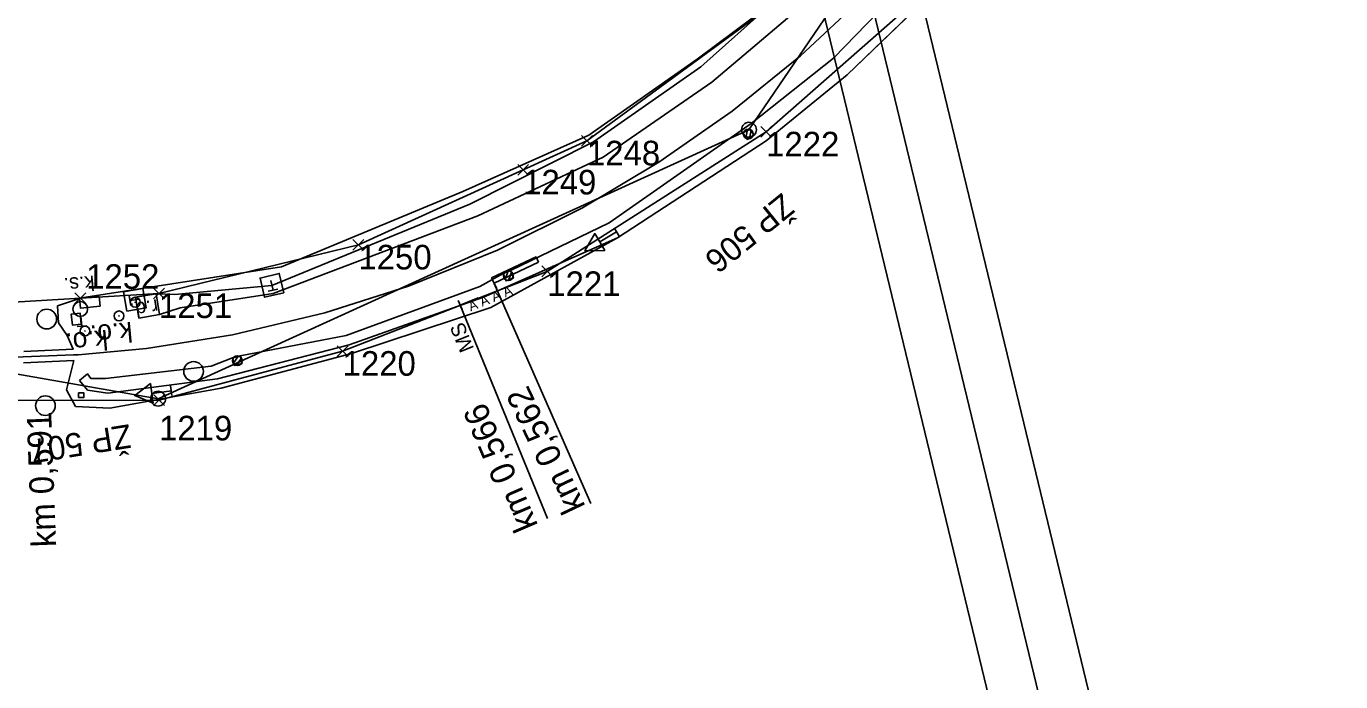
# Model space of a CAD drawing. Extents: x -738085 to -734426, y -1122197 to -1119748.
# Drawn here: x -734575.8 to -734442.3, y -1120258.1 to -1120191.5 of the extents above; entities that cross this region are included whole.
import ezdxf

# ---------------------------------------------------------------- set-up
doc = ezdxf.new("R2010")
doc.units = 0
for name, color, linetype in [('SŽDC', 7, 'Continuous'), ('Vrstva 1', 7, 'Continuous'), ('Vrstva 11', 7, 'Continuous'), ('Vrstva 12', 7, 'Continuous'), ('Vrstva 17', 7, 'Continuous'), ('Vrstva 23', 7, 'Continuous'), ('Vrstva 27', 7, 'Continuous'), ('Vrstva 33', 7, 'Continuous'), ('Vrstva 36', 7, 'Continuous'), ('Vrstva 4', 7, 'Continuous'), ('Vrstva 41', 7, 'Continuous'), ('Vrstva 43', 7, 'Continuous'), ('Vrstva 49', 7, 'Continuous'), ('Vrstva 51', 7, 'Continuous'), ('Vrstva 6', 7, 'Continuous'), ('Vrstva 60', 7, 'Continuous'), ('Vrstva 63', 7, 'Continuous'), ('Vrstva 9', 7, 'Continuous')]:
    doc.layers.add(name, color=color, linetype=linetype)

msp = doc.modelspace()

# ---------------------------------------------------------------- linework, layer by layer
at = {"layer": 'SŽDC'}
for p, q in [((-734484.08, -1120187.66), (-734500.69, -1120202.26)), ((-734518.89, -1120203.17), (-734499.33, -1120188.83)), ((-734500.69, -1120202.26), (-734522.92, -1120216.44)), ((-734525.37, -1120206.12), (-734518.89, -1120203.17)), ((-734542.11, -1120213.74), (-734525.37, -1120206.12)), ((-734562.37, -1120218.68), (-734542.11, -1120213.74)), ((-734522.92, -1120216.44), (-734543.71, -1120224.54)), ((-734570.35, -1120219.16), (-734562.37, -1120218.68)), ((-734585.49, -1120220.06), (-734570.35, -1120219.16)), ((-734543.71, -1120224.54), (-734562.36, -1120229.51)), ((-734562.36, -1120229.51), (-734589.59, -1120229.56))]:
    msp.add_line(p, q, dxfattribs=at)
at = {"layer": 'Vrstva 1'}
for points in [[(-734534.27, -1119984.39), (-735554.91, -1120230.88), (-735485.2, -1120519.57), (-734464.55, -1120273.08)], [(-734470.58, -1120269.4), (-735481.51, -1120513.53), (-735548.88, -1120234.56), (-734537.95, -1119990.43)], [(-734541.63, -1119996.45), (-735348.44, -1120191.3), (-735283.42, -1120460.56), (-734476.61, -1120265.71)]]:
    msp.add_lwpolyline(points, close=True, dxfattribs=at)
msp.add_lwpolyline([(-734455.62, -1120118.65), (-734457.52, -1120128.68), (-734458.98, -1120134.34), (-734461.74, -1120142.87), (-734465.37, -1120151.8), (-734469.15, -1120159.42), (-734473.78, -1120167.32), (-734478.71, -1120174.52), (-734484.35, -1120181.61), (-734490.79, -1120188.56), (-734497.21, -1120194.54), (-734504.15, -1120200.17), (-734511.58, -1120205.34), (-734519.33, -1120209.98), (-734527.98, -1120214.28), (-734537.01, -1120217.94), (-734545.52, -1120220.65), (-734554.88, -1120222.87), (-734563.63, -1120224.26), (-734570.58, -1120224.9), (-734571.05, -1120224.92), (-734578.72, -1120225.21)], dxfattribs=at)
msp.add_lwpolyline([(-734455.62, -1120118.65), (-734457.52, -1120128.68), (-734458.98, -1120134.34), (-734461.74, -1120142.87), (-734465.37, -1120151.8), (-734469.15, -1120159.42), (-734473.78, -1120167.32), (-734478.71, -1120174.52), (-734484.35, -1120181.61), (-734490.79, -1120188.56), (-734497.21, -1120194.54), (-734504.15, -1120200.17), (-734511.58, -1120205.34), (-734519.33, -1120209.98), (-734527.98, -1120214.28), (-734537.01, -1120217.94), (-734545.52, -1120220.65), (-734554.88, -1120222.87), (-734563.63, -1120224.26), (-734570.58, -1120224.9), (-734571.05, -1120224.92), (-734578.72, -1120225.21)], dxfattribs=at)
at = {"layer": 'Vrstva 11'}
for p, q in [((-734502.58, -1120201.99), (-734502.75, -1120202.9)), ((-734502.22, -1120202.06), (-734502.38, -1120202.96)), ((-734526.89, -1120216.38), (-734527.2, -1120217.25)), ((-734526.54, -1120216.51), (-734526.85, -1120217.37)), ((-734554.28, -1120225.02), (-734554.83, -1120225.78)), ((-734553.98, -1120225.25), (-734554.52, -1120225.99))]:
    msp.add_line(p, q, dxfattribs=at)
for centre in [(-734502.49, -1120202.48), (-734526.88, -1120216.88), (-734554.41, -1120225.51)]:
    msp.add_circle(centre, 0.5, dxfattribs=at)
at = {"layer": 'Vrstva 12'}
for p, q in [((-734554.89, -1120225.21), (-734554.71, -1120225.99)), ((-734554.11, -1120225.02), (-734553.93, -1120225.8))]:
    msp.add_line(p, q, dxfattribs=at)
for points in [[(-734503.05, -1120202.38), (-734502.39, -1120201.92), (-734501.93, -1120202.58), (-734502.59, -1120203.03), (-734503.05, -1120202.38)], [(-734527.4, -1120216.65), (-734526.66, -1120216.35), (-734526.36, -1120217.1), (-734527.1, -1120217.4), (-734527.4, -1120216.65)], [(-734570.27, -1120221.8), (-734571.16, -1120221.89), (-734571.27, -1120220.77), (-734570.37, -1120220.69), (-734570.27, -1120221.8)], [(-734554.89, -1120225.21), (-734554.11, -1120225.02), (-734553.93, -1120225.8), (-734554.71, -1120225.99), (-734554.89, -1120225.21)], [(-734554.89, -1120225.21), (-734554.89, -1120225.21), (-734554.11, -1120225.02), (-734554.11, -1120225.02)], [(-734554.71, -1120225.99), (-734554.71, -1120225.99), (-734553.93, -1120225.8), (-734553.93, -1120225.8)], [(-734570.54, -1120229.24), (-734570.54, -1120228.79), (-734569.99, -1120228.79), (-734569.99, -1120229.24), (-734570.54, -1120229.24)]]:
    msp.add_lwpolyline(points, dxfattribs=at)
at = {"layer": 'Vrstva 17'}
msp.add_lwpolyline([(-734461.65, -1120124.7), (-734463.79, -1120133.33), (-734466.33, -1120141.9), (-734473.74, -1120156.78), (-734483.33, -1120170.85), (-734489.53, -1120178), (-734493.66, -1120182.63), (-734500.12, -1120189.21), (-734507.69, -1120194.89), (-734518.69, -1120202.6), (-734531.51, -1120208.31), (-734549.91, -1120215.98), (-734570.25, -1120219.14)], dxfattribs=at)
at = {"layer": 'Vrstva 23'}
msp.add_lwpolyline([(-734564.76, -1120219.07), (-734562.65, -1120218.71), (-734562.3, -1120220.82), (-734564.41, -1120221.18), (-734564.76, -1120219.07)], dxfattribs=at)
at = {"layer": 'Vrstva 27'}
for p, q in [((-734564.77, -1120219.62), (-734564.79, -1120219.52)), ((-734566.37, -1120220.95), (-734566.47, -1120220.96)), ((-734569.83, -1120222.49), (-734569.93, -1120222.5))]:
    msp.add_line(p, q, dxfattribs=at)
for centre in [(-734564.78, -1120219.57), (-734566.42, -1120220.96), (-734569.88, -1120222.5)]:
    msp.add_circle(centre, 0.5, dxfattribs=at)
at = {"layer": 'Vrstva 33'}
for p, q in [((-734550.78, -1120218.34), (-734551.01, -1120217.37)), ((-734565.23, -1120219.9), (-734565.4, -1120218.92)), ((-734550.29, -1120218.23), (-734551.27, -1120218.46)), ((-734565.32, -1120219.41), (-734564.33, -1120219.25))]:
    msp.add_line(p, q, dxfattribs=at)
for points in [[(-734549.69, -1120218.6), (-734551.64, -1120219.06), (-734552.1, -1120217.11), (-734550.15, -1120216.65), (-734549.69, -1120218.6)], [(-734565.64, -1120220.48), (-734565.97, -1120218.51), (-734564, -1120218.18), (-734563.67, -1120220.15), (-734565.64, -1120220.48)]]:
    msp.add_lwpolyline(points, dxfattribs=at)
at = {"layer": 'Vrstva 36'}
msp.add_lwpolyline([(-734568.44, -1120218.98), (-734568.35, -1120219.97), (-734570.34, -1120220.16), (-734570.43, -1120219.16), (-734568.44, -1120218.98)], dxfattribs=at)
at = {"layer": 'Vrstva 4'}
msp.add_lwpolyline([(-734581.84, -1120225.14), (-734578.72, -1120225.21), (-734571.05, -1120224.92)], dxfattribs=at)
at = {"layer": 'Vrstva 41'}
for p, q in [((-734570.2, -1120222.01), (-734570.29, -1120221)), ((-734569.7, -1120221.96), (-734570.69, -1120222.05))]:
    msp.add_line(p, q, dxfattribs=at)
msp.add_circle((-734570.36, -1120220.26), 0.75, dxfattribs=at)
at = {"layer": 'Vrstva 43'}
for centre in [(-734573.77, -1120221.28), (-734558.85, -1120226.6), (-734573.9, -1120230.08)]:
    msp.add_circle(centre, 1, dxfattribs=at)
at = {"layer": 'Vrstva 49'}
for p, q in [((-734492.47, -1120196.46), (-734481.49, -1120185.89)), ((-734507.32, -1120195.64), (-734500.12, -1120189.21)), ((-734518.22, -1120203.27), (-734507.32, -1120195.64)), ((-734500.67, -1120203.19), (-734492.47, -1120196.46)), ((-734530.78, -1120209.61), (-734518.22, -1120203.27)), ((-734515.77, -1120213.04), (-734500.67, -1120203.19)), ((-734550.9, -1120217.86), (-734530.78, -1120209.61)), ((-734529.39, -1120219.05), (-734515.77, -1120213.04)), ((-734562.65, -1120218.71), (-734562.3, -1120220.82)), ((-734562.65, -1120218.71), (-734560.74, -1120218.79)), ((-734560.74, -1120218.79), (-734550.9, -1120217.86)), ((-734543.03, -1120223.9), (-734529.39, -1120219.05)), ((-734560.23, -1120220.14), (-734562.3, -1120220.82)), ((-734556.42, -1120227.36), (-734543.03, -1120223.9)), ((-734570.45, -1120227.52), (-734569.62, -1120228.5)), ((-734567.56, -1120228.81), (-734556.42, -1120227.36)), ((-734569.62, -1120228.5), (-734567.56, -1120228.81))]:
    msp.add_line(p, q, dxfattribs=at)
for points in [[(-734461.65, -1120124.7), (-734460.29, -1120125.79), (-734462.34, -1120133.82), (-734465.37, -1120142.72), (-734472.23, -1120157.69), (-734478.98, -1120168.43), (-734487.62, -1120179.59), (-734495.67, -1120188.27), (-734506.2, -1120197.22), (-734517.25, -1120204.82), (-734529.96, -1120210.78), (-734550.75, -1120218.68), (-734560.23, -1120220.14)], [(-734527.4, -1120216.65), (-734526.66, -1120216.35), (-734516.62, -1120211.49), (-734502.2, -1120201.41), (-734493.84, -1120194.77), (-734483.68, -1120184.27), (-734473.97, -1120171.74), (-734467.53, -1120160.41), (-734462.47, -1120151.13), (-734457.63, -1120136.7), (-734456.59, -1120139.6)], [(-734570.45, -1120227.52), (-734569.63, -1120226.86), (-734569.3, -1120227.31), (-734567.79, -1120227.33), (-734557.06, -1120226.08), (-734554.89, -1120225.21), (-734554.11, -1120225.02), (-734543.36, -1120222.96), (-734529.77, -1120217.96), (-734527.4, -1120216.65)]]:
    msp.add_lwpolyline(points, dxfattribs=at)
at = {"layer": 'Vrstva 51'}
for p, q in [((-734515.62, -1120212.86), (-734516.13, -1120212)), ((-734572.66, -1120219.94), (-734570.25, -1120219.14)), ((-734571, -1120225.49), (-734576.14, -1120225.73)), ((-734561.05, -1120229.06), (-734561.18, -1120228.07))]:
    msp.add_line(p, q, dxfattribs=at)
for points in [[(-734464.07, -1120096.47), (-734444.74, -1120100.69), (-734442.54, -1120102.22), (-734442.32, -1120106.26), (-734443.79, -1120114.46), (-734445.86, -1120120.17), (-734447.03, -1120125.55), (-734448.07, -1120130.84), (-734450.09, -1120139.37), (-734454.9, -1120150.36), (-734457.87, -1120155.79), (-734464.86, -1120166.63), (-734468.92, -1120171.57), (-734481.49, -1120185.89), (-734492.47, -1120196.46), (-734500.67, -1120203.19), (-734515.77, -1120213.04), (-734528.66, -1120220.12), (-734542.81, -1120224.77), (-734556.04, -1120228.3), (-734567.37, -1120230.35), (-734570.84, -1120230.16), (-734571.77, -1120228.47), (-734571, -1120225.49)], [(-734515.88, -1120212.43), (-734517.59, -1120213.45), (-734518.1, -1120212.6), (-734519.09, -1120214.35), (-734517.08, -1120214.31), (-734517.59, -1120213.45)], [(-734576.11, -1120224.58), (-734571.09, -1120224.35), (-734571.68, -1120222.94), (-734572.57, -1120221.68), (-734572.66, -1120219.94)], [(-734561.11, -1120228.56), (-734563.09, -1120228.83), (-734563.23, -1120227.84), (-734564.83, -1120229.06), (-734562.96, -1120229.82), (-734563.09, -1120228.83)]]:
    msp.add_lwpolyline(points, dxfattribs=at)
at = {"layer": 'Vrstva 6'}
for p, q in [((-734529.93, -1120219.12), (-734531.77, -1120219.86)), ((-734531.96, -1120219.4), (-734531.58, -1120220.32)), ((-734531.77, -1120219.86), (-734522.9, -1120241.53))]:
    msp.add_line(p, q, dxfattribs=at)
at = {"layer": 'Vrstva 60'}
for p, q in [((-734500.24, -1120202.71), (-734501.24, -1120201.71)), ((-734501.14, -1120202.71), (-734500.14, -1120201.71)), ((-734518.44, -1120203.62), (-734519.44, -1120202.62)), ((-734518.44, -1120202.72), (-734519.44, -1120203.72)), ((-734519.34, -1120203.62), (-734518.34, -1120202.62)), ((-734519.34, -1120202.72), (-734518.34, -1120203.72)), ((-734500.24, -1120201.81), (-734501.24, -1120202.81)), ((-734501.14, -1120201.81), (-734500.14, -1120202.81)), ((-734500.69, -1120202.26), (-734500.69, -1120202.26)), ((-734518.89, -1120203.17), (-734518.89, -1120203.17)), ((-734524.92, -1120206.57), (-734525.92, -1120205.57)), ((-734524.92, -1120205.67), (-734525.92, -1120206.67)), ((-734525.82, -1120206.57), (-734524.82, -1120205.57)), ((-734525.82, -1120205.67), (-734524.82, -1120206.67)), ((-734525.37, -1120206.12), (-734525.37, -1120206.12)), ((-734541.66, -1120214.19), (-734542.66, -1120213.19)), ((-734541.66, -1120213.29), (-734542.66, -1120214.29)), ((-734542.56, -1120214.19), (-734541.56, -1120213.19)), ((-734542.56, -1120213.29), (-734541.56, -1120214.29)), ((-734542.11, -1120213.74), (-734542.11, -1120213.74)), ((-734522.47, -1120216.89), (-734523.47, -1120215.89)), ((-734522.47, -1120215.99), (-734523.47, -1120216.99)), ((-734523.37, -1120216.89), (-734522.37, -1120215.89)), ((-734523.37, -1120215.99), (-734522.37, -1120216.99)), ((-734522.92, -1120216.44), (-734522.92, -1120216.44)), ((-734569.9, -1120219.61), (-734570.9, -1120218.61)), ((-734569.9, -1120218.71), (-734570.9, -1120219.71)), ((-734570.8, -1120219.61), (-734569.8, -1120218.61)), ((-734570.8, -1120218.71), (-734569.8, -1120219.71)), ((-734561.92, -1120219.13), (-734562.92, -1120218.13)), ((-734561.92, -1120218.23), (-734562.92, -1120219.23)), ((-734562.82, -1120219.13), (-734561.82, -1120218.13)), ((-734562.82, -1120218.23), (-734561.82, -1120219.23)), ((-734562.37, -1120218.68), (-734562.37, -1120218.68)), ((-734570.35, -1120219.16), (-734570.35, -1120219.16)), ((-734543.26, -1120224.99), (-734544.26, -1120223.99)), ((-734543.26, -1120224.09), (-734544.26, -1120225.09)), ((-734544.16, -1120224.99), (-734543.16, -1120223.99)), ((-734544.16, -1120224.09), (-734543.16, -1120225.09)), ((-734543.71, -1120224.54), (-734543.71, -1120224.54)), ((-734561.91, -1120229.96), (-734562.91, -1120228.96)), ((-734561.91, -1120229.06), (-734562.91, -1120230.06)), ((-734562.81, -1120229.96), (-734561.81, -1120228.96)), ((-734562.81, -1120229.06), (-734561.81, -1120230.06)), ((-734562.36, -1120229.51), (-734562.36, -1120229.51))]:
    msp.add_line(p, q, dxfattribs=at)
at = {"layer": 'Vrstva 63'}
for p, q in [((-734502.43, -1120202.05), (-734456.61, -1120134.69)), ((-734562.45, -1120229.37), (-734502.43, -1120202.05)), ((-734502.48, -1120202.05), (-734502.38, -1120202.05)), ((-734667.47, -1120210.99), (-734562.45, -1120229.37)), ((-734562.5, -1120229.37), (-734562.4, -1120229.37))]:
    msp.add_line(p, q, dxfattribs=at)
for centre in [(-734502.43, -1120202.05), (-734562.45, -1120229.37)]:
    msp.add_circle(centre, 0.756, dxfattribs=at)
at = {"layer": 'Vrstva 9'}
for p, q in [((-734524.06, -1120214.95), (-734528.58, -1120217.1)), ((-734523.81, -1120215.49), (-734524.06, -1120214.95)), ((-734528.32, -1120217.64), (-734523.81, -1120215.49)), ((-734528.58, -1120217.1), (-734528.32, -1120217.64)), ((-734528.45, -1120217.37), (-734518.49, -1120240.01)), ((-734528.32, -1120217.64), (-734528.06, -1120218.19))]:
    msp.add_line(p, q, dxfattribs=at)

# ---------------------------------------------------------------- texts
at = {"layer": 'Vrstva 23'}
msp.add_text('r.d.', height=1.5, rotation=189.4448, dxfattribs=at).set_placement((-734562.57, -1120219.25))
at = {"layer": 'Vrstva 27'}
for p in [(-734565.14, -1120221.56), (-734567.64, -1120222.36)]:
    msp.add_text('k.o.', height=2, rotation=185.2397, dxfattribs=at).set_placement(p)
at = {"layer": 'Vrstva 36'}
msp.add_text('k.s.', height=1.5, rotation=185.2397, dxfattribs=at).set_placement((-734568.98, -1120216.85))
at = {"layer": 'Vrstva 4'}
msp.add_text('km 0,591', height=2.5, rotation=92.163, dxfattribs=at).set_placement((-734572.8, -1120244.41))
at = {"layer": 'Vrstva 6'}
for s, height, rotation, p in [('  A A A A ', 1, 22.0461, (-734531.39, -1120220.79)), ('MS', 1.5, 112.0461, (-734530.33, -1120224.28)), ('km 0,566', 2.5, 113.2504, (-734523.82, -1120242.25))]:
    msp.add_text(s, height=height, rotation=rotation, dxfattribs=at).set_placement(p)
at = {"layer": 'Vrstva 60'}
for s, p in [('1222', (-734500.69, -1120204.76)), ('1248', (-734518.89, -1120205.67)), ('1249', (-734525.37, -1120208.62)), ('1250', (-734542.11, -1120216.24)), ('1252', (-734569.76, -1120218.21)), ('1221', (-734522.92, -1120218.94)), ('1251', (-734562.37, -1120221.18)), ('1220', (-734543.71, -1120227.04)), ('1219', (-734562.36, -1120233.61))]:
    msp.add_text(s, height=2.5, dxfattribs=at).set_placement(p)
at = {"layer": 'Vrstva 63'}
for s, rotation, p in [('ŽP 506', 219.0024, (-734499.07, -1120208.39)), ('ŽP 507', 189.0772, (-734565.38, -1120231.95))]:
    msp.add_text(s, height=2.4, rotation=rotation, dxfattribs=at).set_placement(p)
at = {"layer": 'Vrstva 9'}
msp.add_text('km 0,562', height=2.5, rotation=115.4759, dxfattribs=at).set_placement((-734519, -1120240.32))

doc.saveas('drawing.dxf')
